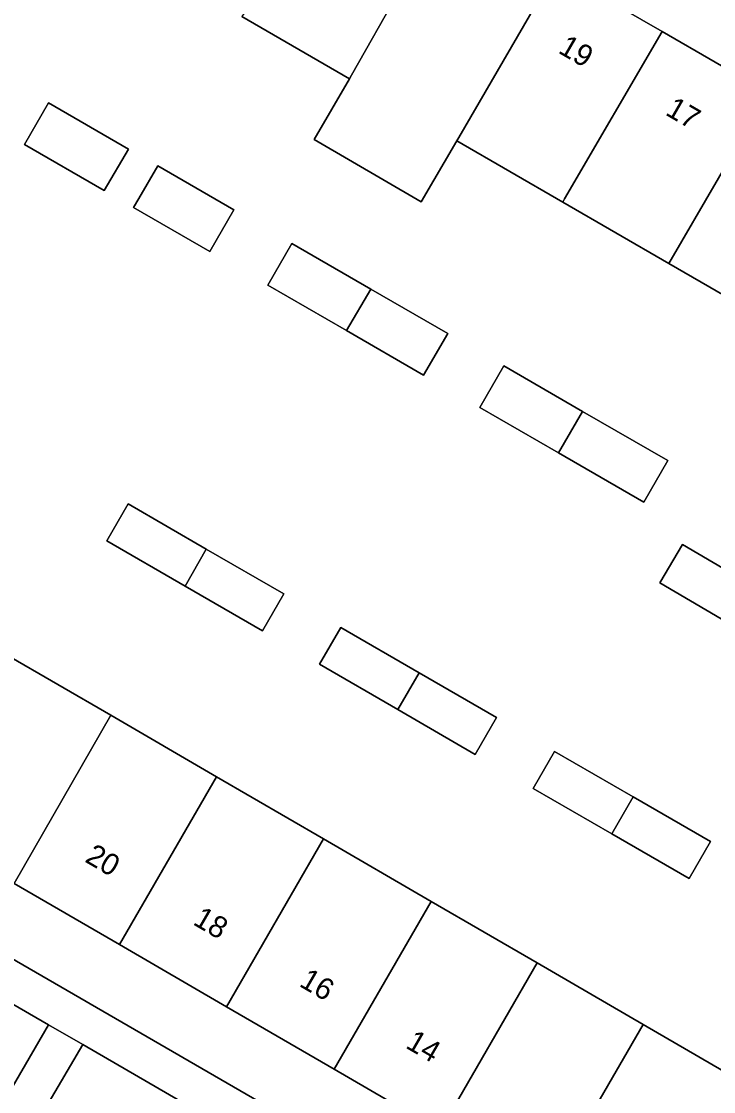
# Model space of a CAD drawing. Extents: x 160023 to 161302, y 384750 to 385707.
# Drawn here: x 160296.01 to 160328.19, y 385070.62 to 385120.37 of the extents above; entities that cross this region are included whole.
import ezdxf

# ---------------------------------------------------------------- set-up
doc = ezdxf.new("R2010")
doc.units = 0
for name, color, linetype in [('IMGEO_Erf', 7, 'Continuous'), ('IMGEO_Groenvoorziening', 7, 'Continuous'), ('IMGEO_Pand', 7, 'Continuous'), ('IMGEO_Pand_nummerreeks', 7, 'Continuous'), ('IMGEO_Voetpad_open', 7, 'Continuous')]:
    doc.layers.add(name, color=color, linetype=linetype)

msp = doc.modelspace()

# ---------------------------------------------------------------- linework, layer by layer
at = {"layer": 'IMGEO_Erf'}
for points in [[(160320.863, 385122.761), (160325.8, 385119.903), (160330.722, 385117.054), (160335.895, 385114.06), (160339.64, 385111.886), (160338.546, 385110.001), (160334.808, 385112.175), (160331.31, 385106.11), (160326.105, 385109.12), (160321.174, 385111.972), (160316.25, 385114.819), (160314.601, 385111.992), (160309.619, 385114.882), (160311.258, 385117.706), (160306.266, 385120.593)], [(160295.234, 385090.977), (160300.167, 385088.112), (160305.078, 385085.26), (160310.05, 385082.372), (160315.063, 385079.461), (160319.989, 385076.601), (160324.913, 385073.741), (160330.09, 385070.735)], [(160319.512, 385053.082), (160276.629, 385077.974), (160278.83, 385086.496), (160323.699, 385060.519)], [(160315.483, 385068.802), (160310.552, 385071.662), (160305.552, 385074.563), (160300.57, 385077.454), (160295.675, 385080.294)]]:
    msp.add_lwpolyline(points, dxfattribs=at)
for points in [[(160296.151, 385114.653), (160297.267, 385116.585), (160300.987, 385114.437), (160299.867, 385112.506)], [(160301.228, 385111.721), (160301.466, 385112.132), (160302.347, 385113.651), (160305.889, 385111.605), (160304.769, 385109.675)], [(160307.466, 385108.117), (160308.582, 385110.049), (160312.249, 385107.931), (160315.828, 385105.864), (160314.712, 385103.932), (160311.129, 385106.001)], [(160317.323, 385102.423), (160318.44, 385104.355), (160322.101, 385102.24), (160326.063, 385099.952), (160324.946, 385098.02), (160320.979, 385100.311)], [(160307.226, 385092.037), (160303.62, 385094.122), (160299.982, 385096.225), (160300.973, 385097.94), (160304.607, 385095.84), (160308.218, 385093.753)], [(160325.69, 385094.272), (160326.741, 385096.06), (160329.589, 385094.385), (160328.537, 385092.597)], [(160309.865, 385090.485), (160310.856, 385092.2), (160314.498, 385090.095), (160318.101, 385088.013), (160317.109, 385086.297), (160313.509, 385088.378)], [(160323.456, 385082.602), (160319.804, 385084.714), (160320.795, 385086.429), (160324.448, 385084.318), (160328.04, 385082.242), (160327.048, 385080.526)]]:
    msp.add_lwpolyline(points, close=True, dxfattribs=at)
at = {"layer": 'IMGEO_Groenvoorziening'}
for points in [[(160283.409, 385081.75), (160280.973, 385077.566), (160294.841, 385069.555), (160297.275, 385073.716)], [(160298.861, 385072.807), (160296.418, 385068.634), (160304.793, 385063.794), (160307.217, 385067.951)]]:
    msp.add_lwpolyline(points, close=True, dxfattribs=at)
at = {"layer": 'IMGEO_Pand'}
for points in [[(160315.794, 385125.695), (160310.866, 385128.548), (160306.36, 385120.755), (160306.266, 385120.593), (160311.258, 385117.706), (160311.351, 385117.866)], [(160309.619, 385114.882), (160314.601, 385111.992), (160316.25, 385114.819), (160316.341, 385114.976), (160320.863, 385122.761), (160315.794, 385125.695), (160311.351, 385117.866), (160311.258, 385117.706)], [(160316.341, 385114.976), (160316.25, 385114.819), (160321.174, 385111.972), (160321.263, 385112.126), (160325.8, 385119.903), (160320.863, 385122.761)], [(160330.722, 385117.054), (160325.8, 385119.903), (160321.263, 385112.126), (160321.174, 385111.972), (160326.105, 385109.12)], [(160326.105, 385109.12), (160331.31, 385106.11), (160334.808, 385112.175), (160338.546, 385110.001), (160339.64, 385111.886), (160335.895, 385114.06), (160330.722, 385117.054)], [(160297.267, 385116.585), (160296.151, 385114.653), (160299.867, 385112.506), (160300.987, 385114.437)], [(160301.466, 385112.132), (160301.228, 385111.721), (160304.769, 385109.675), (160305.889, 385111.605), (160302.347, 385113.651)], [(160311.129, 385106.001), (160312.249, 385107.931), (160308.582, 385110.049), (160307.466, 385108.117)], [(160312.249, 385107.931), (160311.129, 385106.001), (160314.712, 385103.932), (160315.828, 385105.864)], [(160320.979, 385100.311), (160322.101, 385102.24), (160318.44, 385104.355), (160317.323, 385102.423)], [(160322.101, 385102.24), (160320.979, 385100.311), (160324.946, 385098.02), (160326.063, 385099.952)], [(160300.973, 385097.94), (160299.982, 385096.225), (160303.62, 385094.122), (160304.607, 385095.84)], [(160325.69, 385094.272), (160328.537, 385092.597), (160329.589, 385094.385), (160326.741, 385096.06)], [(160307.226, 385092.037), (160308.218, 385093.753), (160304.607, 385095.84), (160303.62, 385094.122)], [(160310.856, 385092.2), (160309.865, 385090.485), (160313.509, 385088.378), (160314.498, 385090.095)], [(160300.167, 385088.112), (160295.234, 385090.977), (160290.736, 385083.159), (160295.675, 385080.294)], [(160317.109, 385086.297), (160318.101, 385088.013), (160314.498, 385090.095), (160313.509, 385088.378)], [(160295.675, 385080.294), (160300.57, 385077.454), (160305.078, 385085.26), (160300.167, 385088.112)], [(160320.795, 385086.429), (160319.804, 385084.714), (160323.456, 385082.602), (160324.448, 385084.318)], [(160300.57, 385077.454), (160305.552, 385074.563), (160310.05, 385082.372), (160305.078, 385085.26)], [(160327.048, 385080.526), (160328.04, 385082.242), (160324.448, 385084.318), (160323.456, 385082.602)], [(160315.063, 385079.461), (160310.05, 385082.372), (160305.552, 385074.563), (160310.552, 385071.662)], [(160310.552, 385071.662), (160315.483, 385068.802), (160319.989, 385076.601), (160315.063, 385079.461)], [(160324.913, 385073.741), (160319.989, 385076.601), (160315.483, 385068.802), (160320.404, 385065.947)]]:
    msp.add_lwpolyline(points, close=True, dxfattribs=at)
msp.add_lwpolyline([(160326.107, 385063.646), (160326.01, 385063.697), (160330.09, 385070.735), (160324.913, 385073.741), (160320.404, 385065.947), (160325.557, 385062.957), (160325.666, 385062.894)], dxfattribs=at)
at = {"layer": 'IMGEO_Voetpad_open'}
for points in [[(160283.409, 385081.75), (160297.275, 385073.716), (160298.861, 385072.807), (160307.217, 385067.951), (160308.793, 385067.033), (160323.131, 385058.752), (160324.22, 385060.605), (160323.699, 385060.519), (160278.83, 385086.496), (160276.629, 385077.974), (160319.512, 385053.082), (160319.638, 385052.685), (160320.723, 385054.571), (160306.362, 385062.878), (160304.793, 385063.794), (160296.418, 385068.634), (160294.841, 385069.555), (160280.973, 385077.566)], [(160298.861, 385072.807), (160297.275, 385073.716), (160294.841, 385069.555), (160296.418, 385068.634)]]:
    msp.add_lwpolyline(points, close=True, dxfattribs=at)

# ---------------------------------------------------------------- texts
at = {"layer": 'IMGEO_Pand_nummerreeks'}
for s, rotation, p in [('19', 329.9362, (160320.92, 385118.937)), ('17', 329.9362, (160325.899, 385116.056)), ('20', 329.8794, (160298.916, 385081.327)), ('18', 329.8794, (160303.939, 385078.413)), ('16', 329.8794, (160308.88, 385075.546)), ('14', 329.8794, (160313.825, 385072.678))]:
    msp.add_text(s, height=1, rotation=rotation, dxfattribs=at).set_placement(p)

doc.saveas('drawing.dxf')
